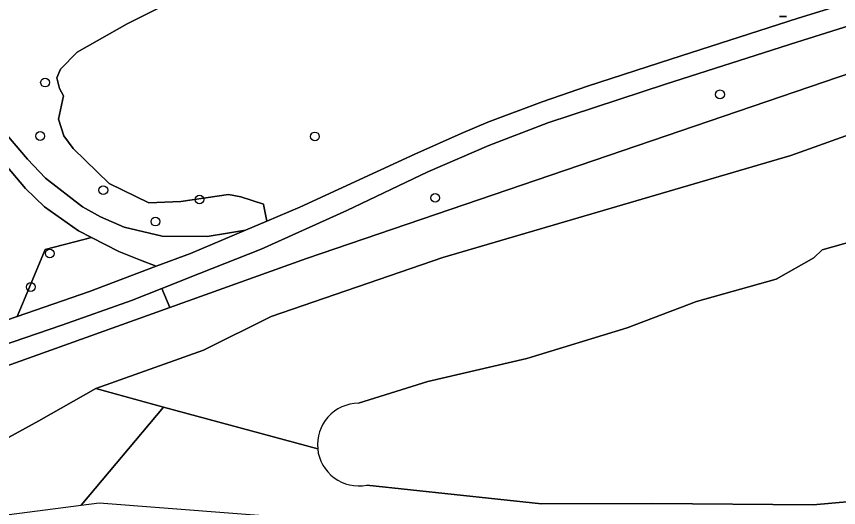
# Model space of a CAD drawing. Extents: x 158031 to 159244, y 380104 to 381214.
# Drawn here: x 159027.8 to 159119.1, y 380377.8 to 380432.4 of the extents above; entities that cross this region are included whole.
import ezdxf

# ---------------------------------------------------------------- set-up
doc = ezdxf.new("R2010")
doc.units = 0
for name, color, linetype in [('IMGEO_Afvalbak', 7, 'Continuous'), ('IMGEO_Boom', 7, 'Continuous'), ('IMGEO_Fietspad_gesloten', 7, 'Continuous'), ('IMGEO_Grasland_overig', 7, 'Continuous'), ('IMGEO_Groenvoorziening', 7, 'Continuous'), ('IMGEO_Oever', 7, 'Continuous'), ('IMGEO_Voetpad_halfverhard', 7, 'Continuous'), ('IMGEO_Waterloop', 7, 'Continuous')]:
    doc.layers.add(name, color=color, linetype=linetype)

msp = doc.modelspace()

# ---------------------------------------------------------------- linework, layer by layer
at = {"layer": 'IMGEO_Afvalbak'}
for p, q in [((159113.356, 380432.358), (159112.566, 380432.358)), ((159112.566, 380432.358), (159113.356, 380432.358))]:
    msp.add_line(p, q, dxfattribs=at)
at = {"layer": 'IMGEO_Boom'}
for centre in [(159030.983, 380425.01), (159105.974, 380423.696), (159030.435, 380419.068), (159060.967, 380419.028), (159037.452, 380413.048), (159048.138, 380412.018), (159074.328, 380412.206), (159043.247, 380409.565), (159031.506, 380406.012), (159029.404, 380402.299)]:
    msp.add_circle(centre, 0.489, dxfattribs=at)
at = {"layer": 'IMGEO_Fietspad_gesloten'}
for points in [[(159171.075, 380449.754), (159163.567, 380447.448), (159160.305, 380446.447), (159153.237, 380444.247), (159148.773, 380442.858), (159143.062, 380441.049), (159130.117, 380436.95), (159127.814, 380436.235), (159114.676, 380432.153), (159100.526, 380427.615), (159091.244, 380424.626), (159086.2, 380422.882), (159080.187, 380420.595), (159077.233, 380419.352), (159072.059, 380417.051), (159059.299, 380411.147), (159055.622, 380409.599), (159053.243, 380408.598), (159047.152, 380406.035), (159043.339, 380404.594), (159035.915, 380401.789), (159027.876, 380399.027), (159023.224, 380397.428)], [(159020.606, 380393.853), (159032.832, 380398.055), (159040.601, 380400.806), (159043.966, 380402.137), (159048.136, 380403.787), (159055.007, 380406.492), (159064.498, 380410.792), (159073.494, 380415.089), (159080.286, 380418.021), (159086.838, 380420.519), (159099.909, 380424.828), (159114.492, 380429.508), (159127.568, 380433.623), (159143.162, 380438.513), (159156.807, 380442.781), (159169.955, 380446.82)]]:
    msp.add_lwpolyline(points, dxfattribs=at)
at = {"layer": 'IMGEO_Grasland_overig'}
for points in [[(159154.414, 380418.402), (159146.478, 380416.472), (159141.394, 380413.601), (159132.305, 380410.638), (159117.31, 380406.409), (159116.411, 380405.55), (159112.231, 380403.181), (159103.348, 380400.669), (159095.674, 380397.753), (159084.493, 380394.35), (159073.494, 380391.811), (159065.793, 380389.38)], [(159066.717, 380380.269), (159086.155, 380378.191), (159098.437, 380378.238), (159116.321, 380378.098), (159122.551, 380378.645), (159129.238, 380379.852), (159136.306, 380382.453), (159150.235, 380398.325), (159159.315, 380412.463), (159160.062, 380413.729)]]:
    msp.add_lwpolyline(points, dxfattribs=at)
for centre, radius, start, end in [((159065.845, 380384.784), 4.596, 90.64724, 185.80382), ((159065.845, 380384.782), 4.597, 185.78609, 280.93004)]:
    msp.add_arc(centre, radius, start, end, dxfattribs=at)
at = {"layer": 'IMGEO_Groenvoorziening'}
for points in [[(159169.955, 380446.82), (159156.807, 380442.781), (159143.162, 380438.513), (159127.568, 380433.623), (159114.492, 380429.508), (159099.909, 380424.828), (159086.838, 380420.519), (159080.286, 380418.021), (159073.494, 380415.089), (159064.498, 380410.792), (159055.007, 380406.492), (159048.136, 380403.787), (159043.966, 380402.137), (159044.843, 380400.02), (159060.029, 380405.471), (159136.685, 380431.627), (159177.371, 380444.846)], [(159020.496, 380426.475), (159029.047, 380416.484), (159031.037, 380414.399), (159035.159, 380411.205), (159037.151, 380410.097), (159039.765, 380408.938), (159043.992, 380407.941), (159048.995, 380407.909), (159051.244, 380408.274), (159053.243, 380408.598), (159055.622, 380409.599), (159055.304, 380411.277), (159055.263, 380411.494), (159052.719, 380412.309), (159051.351, 380412.59), (159046.07, 380411.799), (159042.516, 380411.655), (159038.116, 380413.778), (159034.096, 380417.67), (159033.08, 380419.11), (159032.48, 380420.947), (159033.042, 380423.53), (159032.603, 380424.365), (159032.301, 380425.518), (159032.712, 380426.5), (159034.563, 380428.383), (159040.097, 380431.541), (159054.152, 380438.591)], [(159054.152, 380438.591), (159040.097, 380431.541), (159034.563, 380428.383), (159032.712, 380426.5), (159032.301, 380425.518), (159032.603, 380424.365), (159033.042, 380423.53), (159032.48, 380420.947), (159033.08, 380419.11), (159034.096, 380417.67), (159038.116, 380413.778), (159042.516, 380411.655), (159046.07, 380411.799), (159051.351, 380412.59), (159052.719, 380412.309), (159055.263, 380411.494), (159055.304, 380411.277), (159055.622, 380409.599), (159059.299, 380411.147), (159072.059, 380417.051), (159077.233, 380419.352), (159080.187, 380420.595), (159086.2, 380422.882), (159091.244, 380424.626), (159100.526, 380427.615), (159114.676, 380432.153), (159127.814, 380436.235)], [(158999.812, 380387.439), (159004.551, 380389.845), (159010.88, 380392.816), (159015.976, 380394.828), (159023.224, 380397.428), (159027.876, 380399.027), (159029.246, 380402.292), (159030.992, 380406.453), (159036.159, 380407.802), (159034.71, 380408.552), (159030.905, 380411.211), (159028.825, 380413.246), (159024.009, 380418.892), (159017.528, 380427.556), (159016.875, 380428.204), (159016.167, 380428.79), (159015.41, 380429.311), (159014.609, 380429.763), (159014.55, 380429.792)], [(159014.453, 380389.111), (159044.843, 380400.02), (159043.966, 380402.137), (159040.601, 380400.806), (159032.832, 380398.055), (159020.606, 380393.853)]]:
    msp.add_lwpolyline(points, dxfattribs=at)
msp.add_lwpolyline([(159043.339, 380404.594), (159041.575, 380405.291), (159039.189, 380406.234), (159036.159, 380407.802), (159030.992, 380406.453), (159029.246, 380402.292), (159027.876, 380399.027), (159035.915, 380401.789)], close=True, dxfattribs=at)
at = {"layer": 'IMGEO_Oever'}
msp.add_lwpolyline([(159026.175, 380385.166), (159030.282, 380387.425), (159036.606, 380390.998), (159048.598, 380395.269), (159056.093, 380399.016), (159075.169, 380405.577), (159113.834, 380416.891), (159131.267, 380423.113), (159152.006, 380430.177), (159171.287, 380437.232), (159174.676, 380438.472), (159178.591, 380445.123), (159177.371, 380444.846), (159136.685, 380431.627), (159060.029, 380405.471), (159044.843, 380400.02), (159014.453, 380389.111)], dxfattribs=at)
at = {"layer": 'IMGEO_Voetpad_halfverhard'}
msp.add_lwpolyline([(159024.009, 380418.892), (159028.825, 380413.246), (159030.905, 380411.211), (159034.71, 380408.552), (159036.159, 380407.802), (159039.189, 380406.234), (159041.575, 380405.291), (159043.339, 380404.594), (159047.152, 380406.035), (159053.243, 380408.598), (159051.244, 380408.274), (159048.995, 380407.909), (159043.992, 380407.941), (159039.765, 380408.938), (159037.151, 380410.097), (159035.159, 380411.205), (159031.037, 380414.399), (159029.047, 380416.484), (159020.496, 380426.475)], dxfattribs=at)
at = {"layer": 'IMGEO_Waterloop'}
for points in [[(159061.272, 380384.319), (159044.155, 380388.954), (159034.987, 380378.064), (159037.005, 380378.327), (159125.637, 380371.448), (159146.587, 380379.955), (159176.876, 380428.198), (159224.064, 380444.925)], [(159160.062, 380413.729), (159172.123, 380434.15), (159174.676, 380438.472), (159171.287, 380437.232), (159152.006, 380430.177), (159131.267, 380423.113), (159113.834, 380416.891), (159075.169, 380405.577), (159056.093, 380399.016), (159048.598, 380395.269), (159036.606, 380390.998)], [(159172.123, 380434.15), (159160.062, 380413.729), (159159.315, 380412.463), (159150.235, 380398.325), (159136.306, 380382.453), (159129.238, 380379.852), (159122.551, 380378.645), (159116.321, 380378.098), (159098.437, 380378.238), (159086.155, 380378.191), (159066.717, 380380.269)], [(159065.793, 380389.38), (159073.494, 380391.811), (159084.493, 380394.35), (159095.674, 380397.753), (159103.348, 380400.669), (159112.231, 380403.181), (159116.411, 380405.55), (159117.31, 380406.409), (159132.305, 380410.638), (159141.394, 380413.601), (159146.478, 380416.472), (159154.414, 380418.402)], [(159034.987, 380378.064), (159044.155, 380388.954), (159036.606, 380390.998), (159030.282, 380387.425), (159026.175, 380385.166), (159019.029, 380382.743), (159011.103, 380379.951), (159004.203, 380376.748), (158997.386, 380372.23), (158982.93, 380361.511), (158973.646, 380354.353), (158967.645, 380349.552), (158960.249, 380342.017), (158954.742, 380334.333), (158955.533, 380322.285), (158995.117, 380368.084), (159011.828, 380375.047), (159034.987, 380378.064)], [(159036.606, 380390.998), (159044.155, 380388.954), (159061.272, 380384.319)]]:
    msp.add_lwpolyline(points, dxfattribs=at)
for centre, radius, start, end in [((159065.845, 380384.784), 4.596, 90.64724, 185.80382), ((159065.845, 380384.782), 4.597, 185.78609, 280.93004)]:
    msp.add_arc(centre, radius, start, end, dxfattribs=at)

doc.saveas('drawing.dxf')
